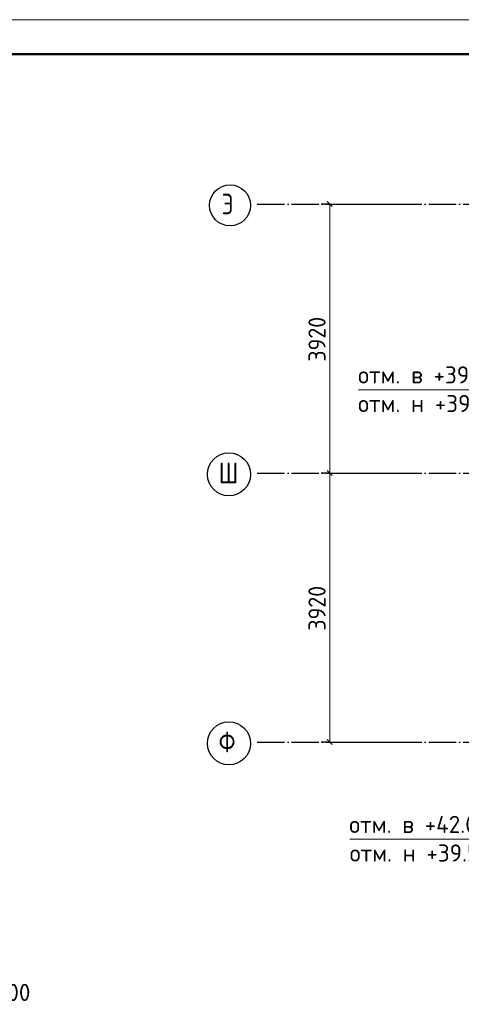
# Model space of a CAD drawing. Header units: millimetres. Extents: x -49773 to 2322955, y -3321 to 58485.
# Tile 484 of 580: x 1890526 to 1896963, y 12662 to 27010. Entities that reach past the tile are written whole.
import ezdxf

# ---------------------------------------------------------------- set-up
doc = ezdxf.new("R2010")
doc.units = ezdxf.units.MM
for name, pattern in [('______11', [500, 400, -50, 0, -50]), ('______3', [500, 400, -100]), ('______5', [1100, 800, -100, 100, -100])]:
    doc.linetypes.add(name, pattern=pattern)
for name, color, linetype, lineweight in [('Standard', 7, 'Continuous', 25), ('Балка_ общее', 7, '______3', 13), ('Высотная отметки_ общее', 7, 'Continuous', 13)]:
    doc.layers.add(name, color=color, linetype=linetype, lineweight=lineweight)
doc.layers.add('Осевая линия_ общее', color=7, linetype='______5', lineweight=13, true_color=0xa0a0a0)
doc.styles.add('ISOCPEUR', font='txt')

msp = doc.modelspace()

# ---------------------------------------------------------------- linework, layer by layer
at = {"layer": 'Standard', "color": 7, "linetype": 'Continuous', "lineweight": 13, "transparency": 33554687}
msp.add_lwpolyline([(1867626.9, -2690), (1909626.9, -2690), (1909626.9, 27010), (1867626.9, 27010), (1867626.9, -2690)], close=True, dxfattribs=at)
at = {"layer": 'Standard', "color": 7, "linetype": 'Continuous', "lineweight": 50, "transparency": 33554687}
msp.add_lwpolyline([(1869626.9, 26510), (1909126.9, 26510), (1909126.9, -2190), (1869626.9, -2190), (1869626.9, 26510)], close=True, dxfattribs=at)
at = {"layer": 'Балка_ общее', "color": 251, "linetype": 'Continuous', "lineweight": -3, "true_color": 0x656565, "transparency": 33554687}
for p, q in [((1895044.7, 24324.1), (1894919.7, 24324.1)), ((1895044.7, 24324.1), (1895169.7, 24324.1)), ((1895044.7, 24324.1), (1896111.3, 24324.1)), ((1895044.7, 20404.1), (1894919.7, 20404.1)), ((1895044.7, 20404.1), (1895169.7, 20404.1)), ((1895044.7, 20404.1), (1896021.9, 20404.1)), ((1895044.7, 16484.1), (1894919.7, 16484.1)), ((1895044.7, 16484.1), (1895169.7, 16484.1)), ((1895044.7, 16484.1), (1896243.6, 16484.1))]:
    msp.add_line(p, q, dxfattribs=at)
at = {"layer": 'Балка_ общее', "color": 7, "linetype": 'Continuous', "lineweight": 25, "transparency": 33554687}
for p, q in [((1895082.2, 24286.6), (1895007.2, 24361.6)), ((1895082.2, 20366.6), (1895007.2, 20441.6)), ((1895082.2, 16446.6), (1895007.2, 16521.6))]:
    msp.add_line(p, q, dxfattribs=at)
at = {"layer": 'Балка_ общее', "color": 7, "linetype": 'Continuous', "lineweight": 13, "transparency": 33554687}
for p, q in [((1895044.7, 20404.1), (1895044.7, 24324.1)), ((1895044.7, 16484.1), (1895044.7, 20404.1))]:
    msp.add_line(p, q, dxfattribs=at)
at = {"layer": 'Высотная отметки_ общее', "color": 7, "linetype": 'Continuous', "lineweight": 13, "transparency": 33554687}
for points in [[(1899050, 20864.3), (1897734, 21616.9), (1895465.9, 21616.9)], [(1898942.8, 16543.9), (1897604.7, 15066.7), (1895336.6, 15066.7)]]:
    msp.add_lwpolyline(points, dxfattribs=at)
at = {"layer": 'Осевая линия_ общее', "color": 253, "linetype": '______11', "lineweight": -3, "true_color": 0xa0a0a0, "transparency": 33554687}
for p, q in [((1893987.7, 24324.1), (1893987.7, 24324.1)), ((1893987.7, 24324.1), (1904522.8, 24324.1)), ((1893987.7, 20404.1), (1893987.7, 20404.1)), ((1893987.7, 20404.1), (1904522.8, 20404.1)), ((1893987.7, 16484.1), (1893987.7, 16484.1)), ((1893987.7, 16484.1), (1904522.8, 16484.1))]:
    msp.add_line(p, q, dxfattribs=at)
at = {"layer": 'Осевая линия_ общее', "color": 7, "linetype": 'Continuous', "lineweight": 25, "transparency": 33554687}
for centre, radius in [((1893591.5, 24304.6), 298.8), ((1893576.2, 20384.6), 313.4), ((1893576.2, 16464.6), 313.4)]:
    msp.add_circle(centre, radius, dxfattribs=at)

# ---------------------------------------------------------------- texts
at = {"layer": 'Балка_ общее', "color": 7, "linetype": 'Continuous', "lineweight": 25, "transparency": 33554687, "char_height": 250, "attachment_point": 7, "rotation": 90, "style": 'ISOCPEUR'}
for insert, width in [((1894984.7, 22026.6), 816.012), ((1894984.7, 18106.6), 816.026)]:
    msp.add_mtext('\\W0.93;3920', dxfattribs=dict(at, insert=insert, width=width))
at = {"layer": 'Высотная отметки_ общее', "color": 7, "linetype": 'Continuous', "lineweight": 25, "transparency": 33554687, "char_height": 250, "attachment_point": 7, "style": 'ISOCPEUR'}
for s, insert, width in [('{\\W0.9800;отм. в +39.900}', (1895459, 21708.6), 2395.897), ('{\\W0.9800;отм. н +39.500}', (1895459, 21291.9), 2395.897), ('{\\W0.9800;отм. в +42.000}', (1895329.7, 15158.4), 2395.897), ('{\\W0.9800;отм. н +39.500}', (1895336.6, 14741.7), 2395.89), ('{\\W0.9800;отм. в +39.900}', (1888475, 12709.8), 2395.897)]:
    msp.add_mtext(s, dxfattribs=dict(at, insert=insert, width=width))
at = {"layer": 'Осевая линия_ общее', "color": 7, "linetype": 'Continuous', "lineweight": 25, "transparency": 33554687, "char_height": 300, "attachment_point": 7, "style": 'ISOCPEUR'}
for s, insert, width in [('\\W0.80;Э', (1893471.5, 24174.1), 359.83), ('\\W0.83;Ш', (1893426.2, 20254.1), 425), ('\\W0.83;Ф', (1893426.2, 16334.1), 425)]:
    msp.add_mtext(s, dxfattribs=dict(at, insert=insert, width=width))

doc.saveas('drawing.dxf')
